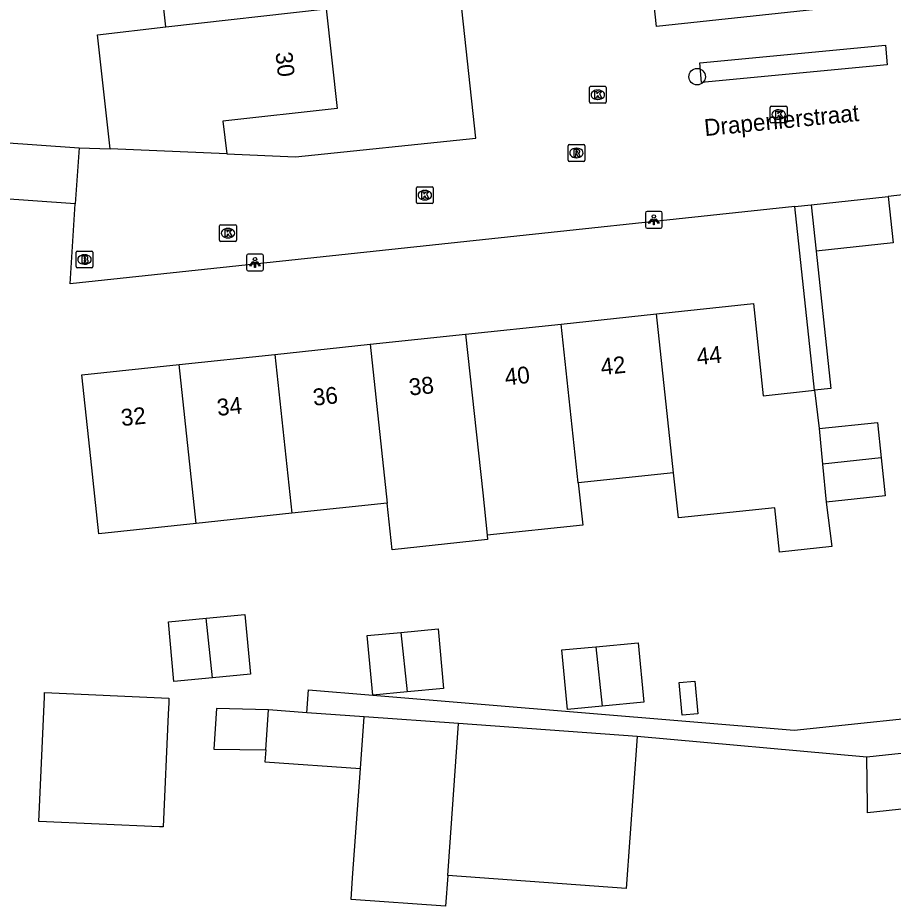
# Model space of a CAD drawing. Extents: x 160026 to 161302, y 384757 to 385701.
# Drawn here: x 161079 to 161130.9, y 384916.4 to 384969.1 of the extents above; entities that cross this region are included whole.
import ezdxf

# ---------------------------------------------------------------- set-up
doc = ezdxf.new("R2010")
doc.units = 0
for name, color, linetype in [('IMGEO_Boom', 7, 'Continuous'), ('IMGEO_Brandkraan', 7, 'Continuous'), ('IMGEO_Kolk', 7, 'Continuous'), ('IMGEO_Lichtpunt', 7, 'Continuous'), ('IMGEO_Muur', 7, 'Continuous'), ('IMGEO_Openbare_ruimte_label', 7, 'Continuous'), ('IMGEO_Pand', 7, 'Continuous'), ('IMGEO_Pand_nummerreeks', 7, 'Continuous'), ('IMGEO_Rijbaan_lokaal_open', 7, 'Continuous'), ('IMGEO_Rioolput', 7, 'Continuous'), ('IMGEO_Voetpad_open', 7, 'Continuous')]:
    doc.layers.add(name, color=color, linetype=linetype)

msp = doc.modelspace()

# ---------------------------------------------------------------- linework, layer by layer
at = {"layer": 'IMGEO_Boom'}
msp.add_circle((161119.262, 384965.614), 0.489, dxfattribs=at)
at = {"layer": 'IMGEO_Brandkraan'}
for p, q in [((161082.412, 384954.342), (161082.412, 384955.194)), ((161082.487, 384955.268), (161083.339, 384955.268)), ((161082.9, 384955.048), (161082.925, 384955.048)), ((161083.413, 384955.194), (161083.413, 384954.342)), ((161083.339, 384954.268), (161082.487, 384954.268)), ((161082.923, 384954.488), (161082.898, 384954.488))]:
    msp.add_line(p, q, dxfattribs=at)
for points in [[(161082.412, 384954.342), (161082.412, 384955.194)], [(161082.487, 384955.268), (161083.339, 384955.268)], [(161082.76, 384954.968), (161082.76, 384954.568), (161082.973, 384954.568)], [(161082.991, 384954.968), (161082.76, 384954.968)], [(161082.939, 384954.887), (161082.885, 384954.887), (161082.885, 384954.811)], [(161082.885, 384954.811), (161082.938, 384954.811)], [(161083.413, 384955.194), (161083.413, 384954.342)], [(161083.339, 384954.268), (161082.487, 384954.268)], [(161082.947, 384954.735), (161082.885, 384954.735), (161082.885, 384954.654)], [(161082.885, 384954.654), (161082.947, 384954.654)]]:
    msp.add_lwpolyline(points, dxfattribs=at)
for centre, radius, start, end in [((161082.489, 384955.192), 0.0765, 91.552, 178.448), ((161082.489, 384955.192), 0.0765, 91.552, 178.448), ((161082.94, 384954.849), 0.0379, 267.8285, 90.9355), ((161082.995, 384954.823), 0.145, 59.4692, 91.5367), ((161083.02, 384954.87), 0.0922, 285.5137, 58.1501), ((161083.025, 384954.678), 0.105, 301.3115, 78.989), ((161083.337, 384955.192), 0.0765, 1.552, 88.448), ((161083.337, 384955.192), 0.0765, 1.552, 88.448), ((161082.489, 384954.344), 0.0765, 181.552, 268.448), ((161082.489, 384954.344), 0.0765, 181.552, 268.448), ((161082.948, 384954.694), 0.0404, 269.8759, 90.5077), ((161082.979, 384954.819), 0.251, 268.6676, 293.5347), ((161083.337, 384954.344), 0.0765, 271.552, 358.448), ((161083.337, 384954.344), 0.0765, 271.552, 358.448)]:
    msp.add_arc(centre, radius, start, end, dxfattribs=at)
for centre, major_axis, ratio, start_param, end_param in [((161082.899, 384954.768), (-0.387, 0.002), 0.722429, 4.712389, 7.853982), ((161082.924, 384954.768), (-0.39, 0.002), 0.717154, 1.570796, 4.712389)]:
    msp.add_ellipse(centre, major_axis=major_axis, ratio=ratio, start_param=start_param, end_param=end_param, dxfattribs=at)
at = {"layer": 'IMGEO_Kolk'}
for p, q in [((161112.871, 384964.118), (161112.871, 384964.97)), ((161112.946, 384965.044), (161113.798, 384965.044)), ((161113.359, 384964.824), (161113.384, 384964.824)), ((161113.872, 384964.97), (161113.872, 384964.118)), ((161113.382, 384964.264), (161113.357, 384964.264)), ((161113.798, 384964.044), (161112.946, 384964.044)), ((161123.603, 384962.942), (161123.603, 384963.794)), ((161123.678, 384963.868), (161124.53, 384963.868)), ((161124.604, 384963.794), (161124.604, 384962.942)), ((161124.091, 384963.648), (161124.116, 384963.648)), ((161124.53, 384962.868), (161123.678, 384962.868)), ((161124.114, 384963.088), (161124.089, 384963.088)), ((161102.606, 384958.158), (161102.606, 384959.01)), ((161102.681, 384959.084), (161103.533, 384959.084)), ((161103.607, 384959.01), (161103.607, 384958.158)), ((161103.094, 384958.864), (161103.119, 384958.864)), ((161103.533, 384958.084), (161102.681, 384958.084)), ((161103.117, 384958.304), (161103.092, 384958.304)), ((161090.929, 384955.904), (161090.929, 384956.756)), ((161091.004, 384956.83), (161091.856, 384956.83)), ((161091.417, 384956.61), (161091.442, 384956.61)), ((161091.93, 384956.756), (161091.93, 384955.904)), ((161091.856, 384955.83), (161091.004, 384955.83)), ((161091.44, 384956.05), (161091.415, 384956.05))]:
    msp.add_line(p, q, dxfattribs=at)
for points in [[(161112.871, 384964.118), (161112.871, 384964.97)], [(161112.946, 384965.044), (161113.798, 384965.044)], [(161113.872, 384964.97), (161113.872, 384964.118)], [(161113.192, 384964.744), (161113.315, 384964.744), (161113.315, 384964.593), (161113.445, 384964.744), (161113.609, 384964.744), (161113.463, 384964.593), (161113.616, 384964.344), (161113.464, 384964.344), (161113.379, 384964.508), (161113.315, 384964.441), (161113.315, 384964.344), (161113.192, 384964.344), (161113.192, 384964.744)], [(161113.798, 384964.044), (161112.946, 384964.044)], [(161123.603, 384962.942), (161123.603, 384963.794)], [(161123.678, 384963.868), (161124.53, 384963.868)], [(161124.604, 384963.794), (161124.604, 384962.942)], [(161123.924, 384963.568), (161124.047, 384963.568), (161124.047, 384963.417), (161124.177, 384963.568), (161124.341, 384963.568), (161124.195, 384963.417), (161124.348, 384963.168), (161124.196, 384963.168), (161124.111, 384963.332), (161124.047, 384963.265), (161124.047, 384963.168), (161123.924, 384963.168), (161123.924, 384963.568)], [(161124.53, 384962.868), (161123.678, 384962.868)], [(161102.606, 384958.158), (161102.606, 384959.01)], [(161102.681, 384959.084), (161103.533, 384959.084)], [(161103.607, 384959.01), (161103.607, 384958.158)], [(161102.927, 384958.784), (161103.05, 384958.784), (161103.05, 384958.633), (161103.18, 384958.784), (161103.344, 384958.784), (161103.198, 384958.633), (161103.351, 384958.384), (161103.199, 384958.384), (161103.114, 384958.548), (161103.05, 384958.481), (161103.05, 384958.384), (161102.927, 384958.384), (161102.927, 384958.784)], [(161103.533, 384958.084), (161102.681, 384958.084)], [(161090.929, 384955.904), (161090.929, 384956.756)], [(161091.004, 384956.83), (161091.856, 384956.83)], [(161091.25, 384956.53), (161091.373, 384956.53), (161091.373, 384956.379), (161091.503, 384956.53), (161091.667, 384956.53), (161091.521, 384956.379), (161091.674, 384956.13), (161091.522, 384956.13), (161091.437, 384956.294), (161091.373, 384956.227), (161091.373, 384956.13), (161091.25, 384956.13), (161091.25, 384956.53)], [(161091.93, 384956.756), (161091.93, 384955.904)], [(161091.856, 384955.83), (161091.004, 384955.83)]]:
    msp.add_lwpolyline(points, dxfattribs=at)
for centre, start, end in [((161112.948, 384964.968), 91.552, 178.448), ((161112.948, 384964.968), 91.552, 178.448), ((161113.796, 384964.968), 1.552, 88.448), ((161113.796, 384964.968), 1.552, 88.448), ((161112.948, 384964.12), 181.552, 268.448), ((161112.948, 384964.12), 181.552, 268.448), ((161113.796, 384964.12), 271.552, 358.448), ((161113.796, 384964.12), 271.552, 358.448), ((161123.68, 384963.792), 91.552, 178.448), ((161123.68, 384963.792), 91.552, 178.448), ((161124.528, 384963.792), 1.552, 88.448), ((161124.528, 384963.792), 1.552, 88.448), ((161123.68, 384962.944), 181.552, 268.448), ((161123.68, 384962.944), 181.552, 268.448), ((161124.528, 384962.944), 271.552, 358.448), ((161124.528, 384962.944), 271.552, 358.448), ((161102.683, 384959.008), 91.552, 178.448), ((161102.683, 384959.008), 91.552, 178.448), ((161103.531, 384959.008), 1.552, 88.448), ((161103.531, 384959.008), 1.552, 88.448), ((161102.683, 384958.16), 181.552, 268.448), ((161102.683, 384958.16), 181.552, 268.448), ((161103.531, 384958.16), 271.552, 358.448), ((161103.531, 384958.16), 271.552, 358.448), ((161091.006, 384956.754), 91.552, 178.448), ((161091.006, 384956.754), 91.552, 178.448), ((161091.854, 384956.754), 1.552, 88.448), ((161091.854, 384956.754), 1.552, 88.448), ((161091.006, 384955.906), 181.552, 268.448), ((161091.006, 384955.906), 181.552, 268.448), ((161091.854, 384955.906), 271.552, 358.448), ((161091.854, 384955.906), 271.552, 358.448)]:
    msp.add_arc(centre, 0.0765, start, end, dxfattribs=at)
for centre, major_axis, ratio, start_param, end_param in [((161113.358, 384964.544), (-0.387, 0.002), 0.722429, 4.712389, 7.853982), ((161113.383, 384964.544), (-0.39, 0.002), 0.717154, 1.570796, 4.712389), ((161124.09, 384963.368), (-0.387, 0.002), 0.722429, 4.712389, 7.853982), ((161124.115, 384963.368), (-0.39, 0.002), 0.717154, 1.570796, 4.712389), ((161103.093, 384958.584), (-0.387, 0.002), 0.722429, 4.712389, 7.853982), ((161103.118, 384958.584), (-0.39, 0.002), 0.717154, 1.570796, 4.712389), ((161091.416, 384956.33), (-0.387, 0.002), 0.722429, 4.712389, 7.853982), ((161091.441, 384956.33), (-0.39, 0.002), 0.717154, 1.570796, 4.712389)]:
    msp.add_ellipse(centre, major_axis=major_axis, ratio=ratio, start_param=start_param, end_param=end_param, dxfattribs=at)
at = {"layer": 'IMGEO_Lichtpunt'}
for p, q in [((161116.196, 384957.522), (161116.196, 384956.715)), ((161116.196, 384957.522), (161116.196, 384956.715)), ((161117.098, 384957.617), (161116.29, 384957.617)), ((161117.098, 384957.617), (161116.29, 384957.617)), ((161117.192, 384956.715), (161117.192, 384957.522)), ((161117.192, 384956.715), (161117.192, 384957.522)), ((161116.29, 384956.621), (161117.098, 384956.621)), ((161116.29, 384956.621), (161117.098, 384956.621)), ((161092.531, 384954.992), (161092.531, 384954.185)), ((161092.531, 384954.992), (161092.531, 384954.185)), ((161093.433, 384955.087), (161092.625, 384955.087)), ((161093.433, 384955.087), (161092.625, 384955.087)), ((161093.527, 384954.185), (161093.527, 384954.992)), ((161093.527, 384954.185), (161093.527, 384954.992)), ((161092.625, 384954.091), (161093.433, 384954.091)), ((161092.625, 384954.091), (161093.433, 384954.091))]:
    msp.add_line(p, q, dxfattribs=at)
for points in [[(161116.57, 384957.186), (161116.609, 384957.158), (161116.421, 384956.896), (161116.383, 384956.923), (161116.57, 384957.186)], [(161116.672, 384957.138), (161116.719, 384957.138), (161116.719, 384956.816), (161116.672, 384956.816), (161116.672, 384957.138)], [(161116.782, 384957.158), (161116.82, 384957.185), (161117.007, 384956.923), (161116.968, 384956.895), (161116.782, 384957.158)], [(161092.905, 384954.656), (161092.944, 384954.628), (161092.756, 384954.366), (161092.718, 384954.393), (161092.905, 384954.656)], [(161093.007, 384954.608), (161093.054, 384954.608), (161093.054, 384954.286), (161093.007, 384954.286), (161093.007, 384954.608)], [(161093.117, 384954.628), (161093.155, 384954.655), (161093.342, 384954.393), (161093.303, 384954.365), (161093.117, 384954.628)]]:
    msp.add_lwpolyline(points, dxfattribs=at)
for centre in [(161116.695, 384957.32), (161093.03, 384954.79)]:
    msp.add_circle(centre, 0.0994, dxfattribs=at)
for centre, start, end in [((161116.29, 384957.522), 90, 180), ((161116.29, 384957.522), 90, 180), ((161117.098, 384957.522), 0, 90), ((161117.098, 384957.522), 0, 90), ((161116.29, 384956.715), 180, 270), ((161116.29, 384956.715), 180, 270), ((161117.098, 384956.715), 270, 0), ((161117.098, 384956.715), 270, 360), ((161092.625, 384954.992), 90, 180), ((161092.625, 384954.992), 90, 180), ((161093.433, 384954.992), 0, 90), ((161093.433, 384954.992), 0, 90), ((161092.625, 384954.185), 180, 270), ((161092.625, 384954.185), 180, 270), ((161093.433, 384954.185), 270, 0), ((161093.433, 384954.185), 270, 360)]:
    msp.add_arc(centre, 0.0946, start, end, dxfattribs=at)
at = {"layer": 'IMGEO_Muur'}
msp.add_lwpolyline([(161082.065, 384953.317), (161082.366, 384958.07)], dxfattribs=at)
at = {"layer": 'IMGEO_Pand'}
for points in [[(161087.735, 384968.573), (161087.11, 384974.251)], [(161087.735, 384968.573), (161097.254, 384969.635)], [(161097.254, 384969.635), (161097.907, 384963.729), (161091.115, 384962.978), (161091.35, 384961.045)], [(161084.442, 384961.332), (161083.678, 384968.1), (161087.735, 384968.573)], [(161082.366, 384958.07), (161073.127, 384958.717), (161073.359, 384962.04), (161082.599, 384961.393)], [(161082.599, 384961.393), (161082.366, 384958.07)], [(161091.35, 384961.045), (161084.442, 384961.332)], [(161126.023, 384958.016), (161130.597, 384958.504)], [(161130.597, 384958.504), (161130.892, 384955.75), (161126.318, 384955.261)], [(161126.023, 384958.016), (161126.318, 384955.261)], [(161116.861, 384951.537), (161122.609, 384952.147), (161123.189, 384946.679), (161126.225, 384947.001)], [(161111.199, 384950.937), (161116.861, 384951.537)], [(161117.871, 384942.111), (161116.861, 384951.537)], [(161105.523, 384950.335), (161111.199, 384950.937)], [(161112.208, 384941.51), (161111.199, 384950.937)], [(161099.864, 384949.734), (161105.523, 384950.335)], [(161105.523, 384950.335), (161106.539, 384940.909), (161106.805, 384938.402)], [(161094.203, 384949.134), (161099.864, 384949.734)], [(161099.864, 384949.734), (161100.867, 384940.308)], [(161088.533, 384948.533), (161094.203, 384949.134)], [(161094.203, 384949.134), (161095.206, 384939.707)], [(161089.535, 384939.106), (161083.757, 384938.493), (161083.284, 384942.948), (161082.757, 384947.92), (161088.533, 384948.533)], [(161089.535, 384939.106), (161088.533, 384948.533)], [(161126.225, 384947.001), (161126.511, 384944.729)], [(161126.511, 384944.729), (161129.961, 384945.095), (161130.185, 384942.985)], [(161126.511, 384944.729), (161126.71, 384942.61)], [(161130.185, 384942.985), (161126.71, 384942.61)], [(161130.185, 384942.985), (161130.424, 384940.73), (161126.921, 384940.359)], [(161117.871, 384942.111), (161112.208, 384941.51)], [(161126.921, 384940.359), (161127.261, 384937.73), (161124.145, 384937.399), (161123.865, 384940.035), (161118.164, 384939.431), (161117.871, 384942.111)], [(161126.71, 384942.61), (161126.921, 384940.359)], [(161112.208, 384941.51), (161112.476, 384939.003), (161106.805, 384938.402)], [(161100.867, 384940.308), (161095.206, 384939.707)], [(161106.805, 384938.402), (161106.833, 384938.14), (161101.161, 384937.539), (161100.867, 384940.308)], [(161095.206, 384939.707), (161089.535, 384939.106)], [(161090.134, 384933.473), (161092.428, 384933.688), (161092.76, 384930.152), (161090.509, 384929.94)], [(161090.509, 384929.94), (161088.223, 384929.725), (161087.891, 384933.262), (161090.134, 384933.473)], [(161090.509, 384929.94), (161090.134, 384933.473)], [(161100.012, 384928.911), (161099.679, 384932.447), (161101.683, 384932.636)], [(161101.683, 384932.636), (161103.892, 384932.843), (161104.224, 384929.308), (161102.059, 384929.104)], [(161101.683, 384932.636), (161102.059, 384929.104)], [(161113.627, 384928.252), (161111.567, 384928.058), (161111.235, 384931.594), (161113.249, 384931.784)], [(161113.249, 384931.784), (161115.772, 384932.021), (161116.104, 384928.484), (161113.627, 384928.252)], [(161113.249, 384931.784), (161113.627, 384928.252)], [(161118.197, 384929.66), (161119.132, 384929.743), (161119.306, 384927.799), (161118.371, 384927.715), (161118.197, 384929.66)], [(161080.532, 384928.785), (161080.544, 384929.065), (161087.924, 384928.735), (161087.912, 384928.455), (161087.882, 384927.791), (161087.583, 384921.09), (161087.354, 384921.1), (161080.203, 384921.42), (161080.532, 384928.785)], [(161102.059, 384929.104), (161100.012, 384928.911)], [(161093.837, 384928.032), (161090.744, 384928.117), (161090.58, 384925.701), (161093.668, 384925.674)], [(161093.668, 384925.674), (161093.837, 384928.032)], [(161096.101, 384927.87), (161093.837, 384928.032)], [(161099.509, 384927.626), (161096.101, 384927.87)], [(161099.289, 384924.556), (161099.509, 384927.626)], [(161105.113, 384927.224), (161099.509, 384927.626)], [(161104.466, 384918.201), (161105.113, 384927.224)], [(161115.704, 384926.465), (161105.113, 384927.224)], [(161115.704, 384926.465), (161115.057, 384917.442), (161104.466, 384918.201)], [(161139.876, 384926.348), (161129.33, 384925.236)], [(161093.668, 384925.674), (161093.617, 384924.962), (161099.289, 384924.556)], [(161140.223, 384923.084), (161129.379, 384921.932), (161129.372, 384922.364), (161129.33, 384925.236)], [(161104.466, 384918.201), (161104.336, 384916.383), (161098.732, 384916.785), (161098.824, 384918.076), (161099.289, 384924.556)]]:
    msp.add_lwpolyline(points, dxfattribs=at)
at = {"layer": 'IMGEO_Rijbaan_lokaal_open'}
for points in [[(161127.761, 384969.751), (161116.852, 384968.591), (161113.456, 385000), (161109.62, 385035.48), (161113.048, 385035.872), (161112.224, 385043.677), (161111.941, 385046.354)], [(161091.35, 384961.045), (161095.439, 384960.866), (161106.129, 384961.966), (161102.011, 385000), (161101.524, 385004.5)], [(161130.438, 384967.478), (161130.548, 384966.311), (161119.526, 384965.272), (161119.416, 384966.44), (161130.438, 384967.478)], [(161082.599, 384961.393), (161084.442, 384961.332)], [(161150.25, 384960.605), (161131.8, 384958.633), (161130.597, 384958.504)], [(161125.059, 384957.913), (161082.065, 384953.317), (161082.366, 384958.07)], [(161125.059, 384957.913), (161126.023, 384958.016)]]:
    msp.add_lwpolyline(points, dxfattribs=at)
at = {"layer": 'IMGEO_Rioolput'}
for p, q in [((161111.602, 384960.661), (161111.602, 384961.513)), ((161111.677, 384961.587), (161112.529, 384961.587)), ((161112.09, 384961.367), (161112.115, 384961.367)), ((161112.603, 384961.513), (161112.603, 384960.661)), ((161112.529, 384960.587), (161111.677, 384960.587)), ((161112.113, 384960.807), (161112.088, 384960.807))]:
    msp.add_line(p, q, dxfattribs=at)
for points in [[(161111.602, 384960.661), (161111.602, 384961.513)], [(161111.677, 384961.587), (161112.529, 384961.587)], [(161112.191, 384961.285), (161111.939, 384961.287), (161111.939, 384960.887)], [(161112.117, 384961.206), (161112.063, 384961.206), (161112.063, 384961.125)], [(161112.063, 384961.125), (161112.115, 384961.125)], [(161112.603, 384961.513), (161112.603, 384960.661)], [(161112.529, 384960.587), (161111.677, 384960.587)], [(161111.939, 384960.887), (161112.063, 384960.887), (161112.063, 384961.049), (161112.074, 384961.049)], [(161112.121, 384961.02), (161112.192, 384960.887), (161112.332, 384960.887), (161112.267, 384961.013)]]:
    msp.add_lwpolyline(points, dxfattribs=at)
for centre, radius, start, end in [((161111.679, 384961.511), 0.0765, 91.552, 178.448), ((161111.679, 384961.511), 0.0765, 91.552, 178.448), ((161112.099, 384961.314), 0.19, 274.7715, 282.9687), ((161112.123, 384961.11), 0.0964, 77.0061, 93.1865), ((161112.137, 384961.167), 0.0378, 276.6634, 79.6772), ((161112.19, 384961.175), 0.109, 350.3612, 89.416), ((161112.188, 384961.175), 0.112, 277.5842, 350.9817), ((161112.527, 384961.511), 0.0765, 1.552, 88.448), ((161112.527, 384961.511), 0.0765, 1.552, 88.448), ((161111.679, 384960.663), 0.0765, 181.552, 268.448), ((161111.679, 384960.663), 0.0765, 181.552, 268.448), ((161112.073, 384960.996), 0.0533, 26.0293, 88.6989), ((161112.172, 384960.96), 0.108, 29.5134, 73.7905), ((161112.527, 384960.663), 0.0765, 271.552, 358.448), ((161112.527, 384960.663), 0.0765, 271.552, 358.448)]:
    msp.add_arc(centre, radius, start, end, dxfattribs=at)
for centre, major_axis, ratio, start_param, end_param in [((161112.089, 384961.087), (-0.387, 0.002), 0.722429, 4.712389, 7.853982), ((161112.114, 384961.087), (-0.39, 0.002), 0.717154, 1.570796, 4.712389)]:
    msp.add_ellipse(centre, major_axis=major_axis, ratio=ratio, start_param=start_param, end_param=end_param, dxfattribs=at)
at = {"layer": 'IMGEO_Voetpad_open'}
for points in [[(161126.225, 384947.001), (161125.059, 384957.913)], [(161126.318, 384955.261), (161127.191, 384947.104), (161126.225, 384947.001)], [(161096.101, 384927.87), (161096.214, 384929.228), (161100.012, 384928.911)], [(161100.012, 384928.911), (161125.015, 384926.824), (161135.209, 384927.906)], [(161129.33, 384925.236), (161115.704, 384926.465)]]:
    msp.add_lwpolyline(points, dxfattribs=at)

# ---------------------------------------------------------------- texts
at = {"layer": 'IMGEO_Openbare_ruimte_label'}
msp.add_text('Drapenierstraat', height=1, rotation=5.6251, dxfattribs=at).set_placement((161119.733, 384962.085))
at = {"layer": 'IMGEO_Pand_nummerreeks'}
for s, rotation, p in [('30', 276.3072, (161094.241, 384967.037)), ('44', 6.0546, (161119.286, 384948.496)), ('42', 6.0546, (161113.59, 384947.892)), ('40', 6.0562, (161107.903, 384947.289)), ('38', 6.0562, (161102.21, 384946.685)), ('36', 6.0546, (161096.514, 384946.081)), ('34', 6.0546, (161090.821, 384945.477)), ('32', 6.0546, (161085.124, 384944.873))]:
    msp.add_text(s, height=1, rotation=rotation, dxfattribs=at).set_placement(p)

doc.saveas('drawing.dxf')
